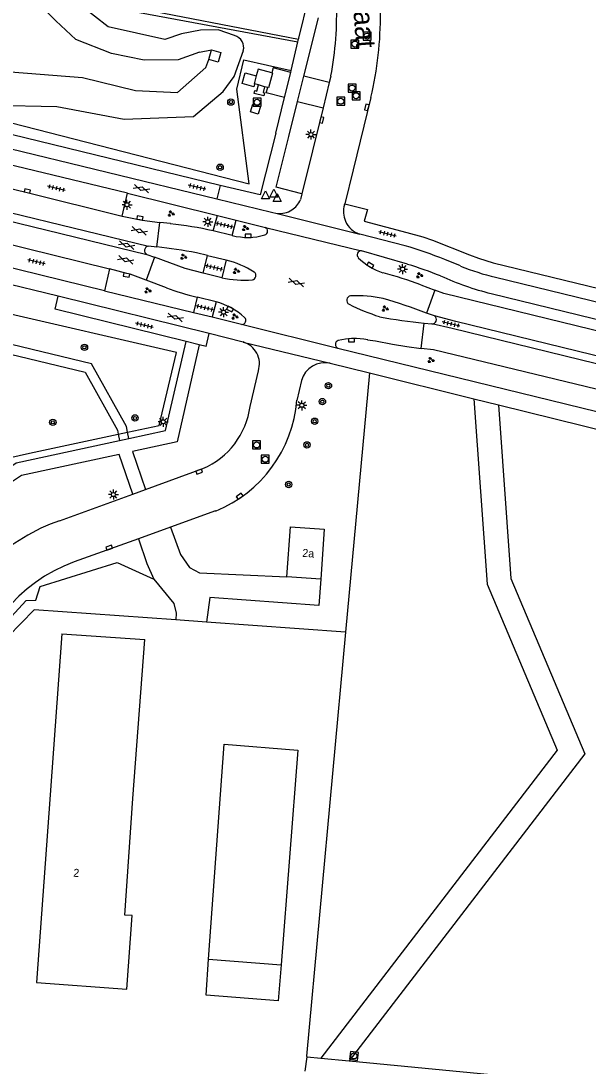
# Model space of a CAD drawing. Extents: x 125000 to 129004, y 397500 to 399008.
# Drawn here: x 127475.2 to 127546.1, y 397985 to 398115.7 of the extents above; entities that cross this region are included whole.
import ezdxf

# ---------------------------------------------------------------- set-up
doc = ezdxf.new("R2010")
doc.units = 0
for name, color, linetype in [('gg-afsc-damwand', 7, 'Continuous'), ('gg-afsc-faunaraster', 7, 'Continuous'), ('gg-afsc-hekwerk', 7, 'Continuous'), ('gg-afsc-lijn faunaraster', 7, 'Continuous'), ('gg-anno-huisnummerreeks BGT', 7, 'Continuous'), ('gg-anno-openbare ruimte label', 7, 'Continuous'), ('gg-bbg-bijgebouw', 7, 'Continuous'), ('gg-bbg-hoofdgebouw', 7, 'Continuous'), ('gg-bbg-open loods', 7, 'Continuous'), ('gg-knt-bovenkant onderkant talud', 7, 'Continuous'), ('gg-knt-verharding', 7, 'Continuous'), ('gg-knt-verharding nz', 7, 'Continuous'), ('gg-kntw-bovenkant insteek waterloop', 7, 'Continuous'), ('gg-kntw-waterlijn', 7, 'Continuous'), ('gg-kwrk-betonelement', 7, 'Continuous'), ('gg-kwrk-uitstroombak niveau min 01', 7, 'Continuous'), ('gt-grn-groengrens', 7, 'Continuous'), ('gt-symb-boom', 7, 'Continuous'), ('gt-symb-gesloten verharding', 7, 'Continuous'), ('gt-symb-groenvak', 7, 'Continuous'), ('gt-symb-kolk', 7, 'Continuous'), ('gt-symb-lichtmast', 7, 'Continuous'), ('gt-symb-rioolschacht', 7, 'Continuous'), ('gt-symb-tegel verharding', 7, 'Continuous'), ('gt-symb-waterafsluiter', 7, 'Continuous')]:
    doc.layers.add(name, color=color, linetype=linetype)

# ---------------------------------------------------------------- blocks, each defined once
blk = doc.blocks.new('gt0-GRVAK')
at = {"layer": 'gt-symb-groenvak'}
for p, q in [((-0.11, 0.19), (-0.23, 0.24)), ((-0.18, 0.15), (0.09, 0.15)), ((-0.09, 0.21), (-0.16, 0.32)), ((-0.05, 0.21), (-0.05, 0.39)), ((0, 0.21), (0.06, 0.32)), ((0.01, 0.19), (0.13, 0.24)), ((0.26, -0.05), (0.2, 0.06)), ((0.3, -0.05), (0.3, 0.13)), ((0.35, -0.05), (0.41, 0.06)), ((-0.24, -0.23), (-0.36, -0.18)), ((-0.32, -0.26), (-0.05, -0.26)), ((-0.23, -0.21), (-0.29, -0.09)), ((-0.18, -0.2), (-0.18, -0.02)), ((-0.14, -0.21), (-0.07, -0.09)), ((-0.12, -0.23), (0, -0.18)), ((0.24, -0.07), (0.12, -0.02)), ((0.17, -0.11), (0.44, -0.11)), ((0.37, -0.07), (0.49, -0.02))]:
    blk.add_line(p, q, dxfattribs=at)
blk = doc.blocks.new('gt0-TEG1')
at = {"layer": 'gt-symb-tegel verharding'}
for p, q in [((-1.12, 0), (1.12, 0)), ((-0.9, -0.25), (-0.9, 0.25)), ((-0.45, -0.25), (-0.45, 0.25)), ((0, -0.25), (0, 0.25)), ((0.45, -0.25), (0.45, 0.25)), ((0.9, -0.25), (0.9, 0.25))]:
    blk.add_line(p, q, dxfattribs=at)
blk = doc.blocks.new('gt0-RS')
at = {"layer": 'gt-symb-rioolschacht'}
blk.add_lwpolyline([(-0.5, -0.5), (0.5, -0.5), (0.5, 0.5), (-0.5, 0.5)], close=True, dxfattribs=at)
blk.add_circle((0, 0), 0.375, dxfattribs=at)
blk = doc.blocks.new('gt0-KOLK')
at = {"layer": 'gt-symb-kolk'}
blk.add_lwpolyline([(0, 0), (0.37, 0), (0.37, 0.4), (-0.38, 0.4), (-0.38, 0), (0, 0)], dxfattribs=at)
blk = doc.blocks.new('gt0-BOOM')
at = {"layer": 'gt-symb-boom'}
for radius in [0.4, 0.2]:
    blk.add_circle((0, 0), radius, dxfattribs=at)
blk = doc.blocks.new('gt0-WAFSL')
at = {"layer": 'gt-symb-waterafsluiter'}
for p, q in [((-0.5, -0.33), (0, 0.67)), ((0, 0.67), (0.5, -0.33)), ((0.5, -0.33), (-0.5, -0.33))]:
    blk.add_line(p, q, dxfattribs=at)
blk = doc.blocks.new('gt0-LMAST')
at = {"layer": 'gt-symb-lichtmast'}
for p, q in [((-0.18, 0.17), (-0.45, 0.44)), ((-0.01, 0.25), (-0.01, 0.62)), ((0.17, 0.17), (0.44, 0.44)), ((-0.26, 0), (-0.63, 0)), ((-0.18, -0.18), (-0.45, -0.45)), ((-0.01, -0.25), (-0.01, -0.63)), ((0.44, -0.45), (0.17, -0.18)), ((0.24, 0), (0.62, 0))]:
    blk.add_line(p, q, dxfattribs=at)
blk.add_circle((-0.01, 0), 0.25, dxfattribs=at)
blk = doc.blocks.new('gt0-GESVH1')
at = {"layer": 'gt-symb-gesloten verharding'}
for p, q in [((-0.99, -0.26), (0.01, 0.24)), ((0.01, -0.26), (-0.99, 0.24)), ((0.01, 0.24), (1.01, -0.26)), ((1.01, 0.24), (0.01, -0.26))]:
    blk.add_line(p, q, dxfattribs=at)

msp = doc.modelspace()

# ---------------------------------------------------------------- linework, layer by layer
at = {"layer": 'gg-afsc-damwand'}
msp.add_lwpolyline([(127472.49, 398038.98), (127472.57, 398039.68), (127475.84, 398043.22), (127477.06, 398043.27)], dxfattribs=at)
at = {"layer": 'gg-afsc-faunaraster'}
for points in [[(127407.37, 398171.22), (127400.55, 398143.7), (127488.01, 398122.06), (127487.01, 398117.81), (127509.89, 398113.4)], [(127363.53, 398128.08), (127443.05, 398108.74), (127453.9, 398106.22), (127462.54, 398104.77), (127468.15, 398103.94), (127474, 398102.95), (127503.74, 398095.29), (127502.18, 398107.14), (127503.06, 398110.82), (127508.97, 398109.46)], [(127488.53, 398064.27), (127492.49, 398065.12), (127494.63, 398074.22), (127472.21, 398079.38), (127467.38, 398081), (127455.77, 398084.99), (127423.28, 398093.14), (127384.53, 398102.66), (127345.26, 398112.27)], [(127396.02, 398077.78), (127415.34, 398076.77), (127467.17, 398074.24), (127470, 398074.03), (127471.07, 398073.7), (127472.12, 398072.98), (127472.02, 398071.8), (127468.12, 398057.05), (127471.76, 398059.86), (127473.67, 398061.08), (127476.27, 398061.66), (127487.36, 398064.02)]]:
    msp.add_lwpolyline(points, dxfattribs=at)
at = {"layer": 'gg-afsc-hekwerk'}
for p, q in [((127498.38, 398040.53), (127494.55, 398040.8)), ((127515.77, 398039.27), (127498.38, 398040.53))]:
    msp.add_line(p, q, dxfattribs=at)
for points in [[(127509.92, 398113.52), (127511.15, 398118.49), (127511.52, 398123.42), (127511.45, 398124.73), (127509.84, 398142.76)], [(127494.55, 398040.8), (127476.84, 398042.08), (127473.6, 398038.74), (127470.51, 397995.3)]]:
    msp.add_lwpolyline(points, dxfattribs=at)
at = {"layer": 'gg-afsc-lijn faunaraster'}
msp.add_line((127487.36, 398064.02), (127488.53, 398064.27), dxfattribs=at)
at = {"layer": 'gg-bbg-bijgebouw'}
msp.add_line((127498.66, 397998.4), (127507.71, 397997.7), dxfattribs=at)
msp.add_lwpolyline([(127507.71, 397997.7), (127507.37, 397993.2), (127498.33, 397993.9), (127498.66, 397998.4)], dxfattribs=at)
at = {"layer": 'gg-bbg-hoofdgebouw'}
for p, q in [((127512.67, 398045.9), (127508.43, 398046.21)), ((127480.31, 398039.08), (127490.68, 398038.38))]:
    msp.add_line(p, q, dxfattribs=at)
for points in [[(127508.43, 398046.21), (127508.88, 398052.44), (127513.12, 398052.14), (127512.67, 398045.9)], [(127480.31, 398039.08), (127478.84, 398018.96), (127477.12, 397995.49), (127488.42, 397994.67), (127489.08, 398003.85), (127488.18, 398003.92), (127489.2, 398018.47), (127490.68, 398038.38)]]:
    msp.add_lwpolyline(points, dxfattribs=at)
at = {"layer": 'gg-bbg-open loods'}
msp.add_lwpolyline([(127498.66, 397998.4), (127500.6, 398025.26), (127509.8, 398024.55), (127507.71, 397997.7)], dxfattribs=at)
at = {"layer": 'gg-knt-bovenkant onderkant talud'}
msp.add_lwpolyline([(127477.06, 398043.27), (127477.61, 398044.97), (127487.24, 398047.97), (127491.79, 398045.88)], dxfattribs=at)
at = {"layer": 'gg-knt-verharding'}
for p, q in [((127510.57, 398108.78), (127512.38, 398116.04)), ((127508.97, 398109.46), (127509.8, 398113.04)), ((127509.8, 398113.04), (127509.89, 398113.4)), ((127509.89, 398113.4), (127509.92, 398113.52)), ((127508.14, 398106.11), (127508.92, 398109.24)), ((127508.92, 398109.24), (127508.97, 398109.46)), ((127509.75, 398105.59), (127510.57, 398108.78)), ((127513.74, 398107.99), (127510.57, 398108.78)), ((127513.94, 398108.78), (127513.74, 398107.99)), ((127513.74, 398107.99), (127512.96, 398104.8)), ((127507.04, 398101.62), (127508.14, 398106.11)), ((127508.67, 398101.22), (127509.75, 398105.59)), ((127509.75, 398105.59), (127512.96, 398104.8)), ((127512.96, 398104.8), (127510.33, 398094.07)), ((127500.1, 398095.1), (127471.55, 398102.06)), ((127470.86, 398100.45), (127499.7, 398093.44)), ((127488.53, 398094.12), (127470.35, 398098.53)), ((127487.84, 398091.27), (127488.53, 398094.12)), ((127488.53, 398094.12), (127499.76, 398091.34)), ((127500.1, 398095.1), (127499.7, 398093.44)), ((127510.33, 398094.07), (127510.15, 398093.33)), ((127499.7, 398093.44), (127506.51, 398091.78)), ((127515.65, 398092.69), (127515.68, 398092.81)), ((127499.24, 398089.45), (127499.76, 398091.34)), ((127499.76, 398091.34), (127502.08, 398090.76)), ((127506.51, 398091.78), (127507.22, 398091.6)), ((127507.22, 398091.6), (127509.58, 398091.01)), ((127492.17, 398087.41), (127492.57, 398090.49)), ((127493.87, 398090.33), (127492.57, 398090.49)), ((127501.6, 398088.85), (127502.08, 398090.76)), ((127502.08, 398090.76), (127505.75, 398089.87)), ((127509.58, 398091.01), (127514.91, 398089.68)), ((127468.06, 398089.15), (127486.27, 398084.69)), ((127501.6, 398088.85), (127499.24, 398089.45)), ((127514.91, 398089.68), (127517.55, 398089.02)), ((127523.22, 398087.57), (127517.55, 398089.02)), ((127492.17, 398087.41), (127491.13, 398087.52)), ((127485.62, 398081.92), (127467.46, 398086.4)), ((127491.88, 398086.13), (127490.85, 398083.28)), ((127490.93, 398086.48), (127491.88, 398086.13)), ((127498.51, 398086.35), (127497.12, 398086.69)), ((127497.96, 398084.13), (127498.51, 398086.35)), ((127498.51, 398086.35), (127500.86, 398085.79)), ((127523.53, 398085.25), (127517.75, 398086.93)), ((127500.86, 398085.79), (127500.31, 398083.58)), ((127530.16, 398085.04), (127528.17, 398085.84)), ((127479.84, 398081.27), (127467.36, 398084.29)), ((127486.27, 398084.69), (127485.62, 398081.92)), ((127500.31, 398083.58), (127497.96, 398084.13)), ((127493.39, 398082.31), (127490.85, 398083.28)), ((127525.2, 398082.67), (127526.95, 398082.02)), ((127498.74, 398076.59), (127479.84, 398081.27)), ((127485.62, 398081.92), (127496.75, 398079.22)), ((127497.21, 398081.13), (127496.75, 398079.22)), ((127499.58, 398080.57), (127497.21, 398081.13)), ((127526.95, 398082.02), (127525.91, 398079.16)), ((127499.58, 398080.57), (127499.11, 398078.67)), ((127496.75, 398079.22), (127499.11, 398078.67)), ((127499.11, 398078.67), (127502.78, 398077.75)), ((127526.88, 398078.79), (127525.91, 398079.16)), ((127525.21, 398074.74), (127525.62, 398077.88)), ((127525.62, 398077.88), (127526.55, 398077.79)), ((127498.34, 398074.97), (127498.74, 398076.59)), ((127502.98, 398075.54), (127498.74, 398076.59)), ((127497.47, 398075.19), (127495.83, 398075.59)), ((127498.34, 398074.97), (127497.47, 398075.19)), ((127502.98, 398075.54), (127513.87, 398072.88)), ((127514.82, 398074.75), (127576.22, 398059.76)), ((127503.83, 398067.49), (127504.88, 398071.94)), ((127513.87, 398072.88), (127518.76, 398071.67)), ((127510.25, 398070.72), (127509.68, 398068.25)), ((127518.76, 398071.67), (127531.82, 398068.45)), ((127531.82, 398068.45), (127534.88, 398067.7)), ((127534.88, 398067.7), (127576.43, 398057.45)), ((127487.36, 398064.02), (127487.53, 398063.24)), ((127488.7, 398063.49), (127488.53, 398064.27)), ((127487.53, 398063.24), (127488.7, 398063.49)), ((127490.77, 398057.11), (127497.94, 398059.72)), ((127480.01, 398053.2), (127489.17, 398056.53)), ((127489.17, 398056.53), (127490.77, 398057.11)), ((127499.53, 398054.42), (127493.9, 398052.39)), ((127493.9, 398052.39), (127489.87, 398050.94)), ((127489.87, 398050.94), (127481.85, 398048.06))]:
    msp.add_line(p, q, dxfattribs=at)
for points in [[(127357.03, 398120.3), (127437.68, 398100.52), (127491.13, 398087.52)], [(127356.74, 398119.27), (127437.3, 398099.57), (127490.93, 398086.48)], [(127508.92, 398109.24), (127506.73, 398109.8), (127506.55, 398109.17)], [(127504.41, 398107.8), (127504.31, 398107.42), (127502.85, 398107.85), (127503.21, 398109.18), (127504.61, 398108.8)], [(127505.66, 398107.45), (127505.47, 398106.71), (127505.65, 398106.66), (127505.57, 398106.32), (127504.36, 398106.6), (127504.44, 398106.96), (127504.69, 398106.9), (127504.88, 398107.67)], [(127508.14, 398106.11), (127505.87, 398106.67), (127506.05, 398107.34)], [(127518.95, 398106.1), (127516.74, 398097.06), (127515.68, 398092.81)], [(127503.89, 398104.3), (127504.17, 398105.28), (127505.13, 398105), (127504.86, 398104.02), (127503.89, 398104.3)], [(127507.04, 398101.62), (127505.09, 398093.94), (127500.1, 398095.1)], [(127510.33, 398094.07), (127507.11, 398094.9), (127508.67, 398101.22)], [(127469.6, 398095.77), (127475.95, 398094.21), (127487.84, 398091.27)], [(127515.68, 398092.81), (127518.5, 398092.11), (127518.12, 398090.65), (127523.45, 398089.23)], [(127487.84, 398091.27), (127490.36, 398090.78), (127492.57, 398090.49)], [(127523.45, 398089.23), (127525.42, 398088.68), (127526.63, 398088.26), (127531.26, 398086.44), (127532.41, 398086.02), (127534.23, 398085.44), (127621.55, 398064.22), (127624.65, 398063.56), (127636.91, 398061.4)], [(127497.96, 398084.13), (127495.71, 398084.74), (127491.88, 398086.13)], [(127488.53, 398064.27), (127488.38, 398064.96), (127484, 398072.8), (127457.77, 398079.14), (127445, 398083.94), (127420.88, 398084.88)], [(127420.79, 398083.67), (127444.78, 398082.78), (127457.44, 398077.99), (127483.22, 398071.77), (127487.25, 398064.51), (127487.36, 398064.02)], [(127490.85, 398083.28), (127488.83, 398084.01), (127488.43, 398084.1), (127486.27, 398084.69)], [(127534.53, 398083.63), (127621.01, 398062.56), (127623.06, 398062.11), (127625.14, 398061.72), (127647.43, 398057.83)], [(127495.83, 398075.59), (127479.45, 398079.65), (127479.84, 398081.27)], [(127631.44, 398056.35), (127528.07, 398081.6), (127526.95, 398082.02)], [(127533.98, 398081.59), (127619.95, 398060.61), (127623.47, 398059.92), (127626.99, 398059.26), (127645.09, 398056.03), (127647.2, 398055.73)], [(127644.82, 398049.96), (127643.43, 398050.28), (127529.55, 398078.12), (127526.88, 398078.79)], [(127644.51, 398049.01), (127643.18, 398049.32), (127529.1, 398077.23), (127526.55, 398077.79)], [(127518.54, 398075.83), (127519.54, 398075.7), (127521.65, 398075.28), (127523.43, 398074.99), (127525.21, 398074.74)], [(127488.7, 398063.49), (127493.28, 398064.48), (127495.83, 398075.59)], [(127497.47, 398075.19), (127494.72, 398063.07), (127489.12, 398061.86), (127490.77, 398057.11)], [(127587.77, 398059.82), (127526.76, 398074.57), (127525.21, 398074.74)], [(127466.75, 398055.23), (127474.61, 398060.46), (127487.53, 398063.24)], [(127489.17, 398056.53), (127487.47, 398061.5), (127475.25, 398058.85), (127466.09, 398052.76)], [(127493.9, 398052.39), (127495.13, 398049), (127496.27, 398047.37), (127497.53, 398046.68), (127508.43, 398046.21)], [(127489.87, 398050.94), (127490.95, 398047.87), (127491.79, 398045.88)], [(127491.79, 398045.88), (127494.29, 398042.86), (127494.61, 398041.67), (127494.55, 398040.8)], [(127512.67, 398045.9), (127512.43, 398042.61), (127498.8, 398043.61), (127498.38, 398040.53)]]:
    msp.add_lwpolyline(points, dxfattribs=at)
for centre, radius, start, end in [((127472.43, 398116.59), 42.24, 349.3501, 2.1053), ((127475.93, 398116.31), 44.21, 346.6431, 0.5309), ((127507.46, 398094.55), 2.96, 302.4553, 335.5756), ((127518.51, 398091.84), 2.99, 163.4049, 203.4399), ((127507.46, 398094.55), 2.96, 265.35, 302.4419), ((127487.59, 398035.46), 55.22, 77.8206, 83.4727), ((127518.5, 398091.84), 2.98, 203.5009, 251.3966), ((127503.53, 398096.34), 7.73, 255.5677, 286.2528), ((127505.51, 398089.41), 0.52, 290.3387, 62.9142), ((127491.2, 398086.97), 0.558, 97.803, 240.6385), ((127511.18, 398045.04), 44.2, 67.3911, 74.1907), ((127484.17, 398015.17), 72.69, 79.7371, 83.6786), ((127517.71, 398086.44), 0.488, 85.5118, 226.538), ((127497.06, 398072.02), 14.28, 59.2189, 74.5809), ((127522.7, 398091.3), 7.46, 224.4354, 252.5012), ((127510.2, 398040.77), 46.43, 67.9127, 73.3119), ((127542.21, 398115.07), 32.37, 248.1439, 256.2735), ((127503.3, 398098.02), 14.75, 258.3236, 273.2102), ((127503.99, 398083.86), 0.575, 282.8396, 48.9525), ((127506.32, 398032.08), 54, 69.5298, 74.8215), ((127543.21, 398118.08), 37.64, 245.6007, 255.8087), ((127505.55, 398114.8), 34.69, 249.4676, 256.0872), ((127516.48, 398080.75), 0.554, 96.9091, 241.5782), ((127517.3, 398066.89), 14.43, 77.1979, 93.4866), ((127498.8, 398006.77), 77.3, 69.466, 73.7022), ((127497.35, 398072.29), 8.57, 47.4668, 74.8869), ((127527.74, 398102.93), 25.42, 243.0693, 252.3328), ((127502.83, 398078.23), 0.489, 264.6266, 50.0393), ((127532.56, 398144.65), 67.13, 259.2332, 264.0657), ((127526.6, 398078.33), 0.54, 265.2543, 58.4624), ((127515.04, 398075.24), 0.532, 110.7897, 246.4188), ((127516.93, 398066.55), 9.42, 80.1454, 102.7692), ((127502.15, 398072.81), 2.86, 342.3266, 73.2559), ((127513.19, 398069.9), 3.05, 77.2068, 164.5295), ((127493.4, 398069.56), 16.34, 292.0454, 355.4246), ((127494.05, 398068.79), 9.87, 293.2008, 352.4179), ((127488.07, 398030.24), 24.34, 109.3413, 132.8713), ((127488.62, 398029.43), 19.82, 109.9728, 172.8081)]:
    msp.add_arc(centre, radius, start, end, dxfattribs=at)
at = {"layer": 'gg-knt-verharding nz'}
for p, q in [((127505.75, 398089.87), (127517.75, 398086.93)), ((127502.78, 398077.75), (127514.82, 398074.75))]:
    msp.add_line(p, q, dxfattribs=at)
at = {"layer": 'gg-kntw-bovenkant insteek waterloop'}
for points in [[(127501.89, 398113.85), (127499.83, 398114.56), (127497.66, 398114.52), (127495.25, 398114.04), (127493.19, 398113.36), (127486.09, 398114.94), (127480.95, 398118.97), (127475.83, 398122.37), (127466.25, 398124.78), (127455.16, 398126.27), (127447.53, 398127.98), (127435.94, 398132.05), (127423.25, 398135.82), (127416.55, 398137.04), (127410.25, 398137.33), (127406.55, 398138.53), (127400.71, 398141.41)], [(127377.69, 398128.13), (127391.67, 398125.2), (127398.8, 398124.27), (127420.84, 398118.59), (127452.96, 398109.71), (127471.74, 398105.14), (127479.68, 398104.98), (127488.1, 398103.39), (127496.77, 398103.73), (127500.49, 398106.83), (127501.86, 398108.72), (127503, 398111.96)]]:
    msp.add_lwpolyline(points, dxfattribs=at)
for centre, radius, start, end in [((127501.49, 398112.34), 1.56, 29.1995, 75.2232), ((127501.47, 398112.33), 1.57, 346.1459, 29.0303)]:
    msp.add_arc(centre, radius, start, end, dxfattribs=at)
at = {"layer": 'gg-kntw-waterlijn'}
for p, q in [((127497.5, 398111.76), (127499.03, 398112.05)), ((127498.29, 398109.86), (127498.68, 398110.84)), ((127482.88, 398108.6), (127489.51, 398106.99))]:
    msp.add_line(p, q, dxfattribs=at)
for points in [[(127281.22, 398157.44), (127293.62, 398155.38), (127319.32, 398148.14), (127339.03, 398143.67), (127358.11, 398138.02), (127379.66, 398132.36), (127396.25, 398129.02), (127413.48, 398124.99), (127436.58, 398118.64), (127459.39, 398113.11), (127473.9, 398109.32), (127482.88, 398108.6)], [(127497.5, 398111.76), (127494.86, 398110.8), (127490.6, 398110.75), (127486.52, 398111.58), (127482.04, 398113.36), (127479.55, 398115.67), (127477.05, 398118.12)], [(127489.51, 398106.99), (127494.76, 398106.71), (127498.29, 398109.86)]]:
    msp.add_lwpolyline(points, dxfattribs=at)
at = {"layer": 'gg-kwrk-betonelement'}
for p, q in [((127504.88, 398107.67), (127504.41, 398107.8)), ((127505.66, 398107.45), (127504.88, 398107.67)), ((127506.05, 398107.34), (127505.66, 398107.45))]:
    msp.add_line(p, q, dxfattribs=at)
for points in [[(127506.55, 398109.17), (127504.84, 398109.64), (127504.61, 398108.8)], [(127504.61, 398108.8), (127504.33, 398107.82), (127504.41, 398107.8)], [(127506.55, 398109.17), (127506.65, 398109.14), (127506.14, 398107.32), (127506.05, 398107.34)]]:
    msp.add_lwpolyline(points, dxfattribs=at)
at = {"layer": 'gg-kwrk-uitstroombak niveau min 01'}
msp.add_line((127498.68, 398110.84), (127499.03, 398112.05), dxfattribs=at)
msp.add_lwpolyline([(127499.03, 398112.05), (127500.2, 398111.7), (127499.86, 398110.5), (127498.68, 398110.84)], dxfattribs=at)
at = {"layer": 'gt-grn-groengrens'}
for p, q in [((127518.76, 398071.67), (127515.77, 398039.27)), ((127510.72, 397984.4), (127510.96, 397986.2)), ((127510.96, 397986.2), (127512.7, 397986.03)), ((127512.7, 397986.03), (127516.22, 397985.69)), ((127516.22, 397985.69), (127626.56, 397975.03))]:
    msp.add_line(p, q, dxfattribs=at)
for points in [[(127407.37, 398171.22), (127406.92, 398171.13), (127400.11, 398143.42), (127487.47, 398121.76), (127486.64, 398117.36), (127509.8, 398113.04)], [(127531.82, 398068.45), (127533.5, 398045.27), (127542.24, 398024.51), (127512.7, 397986.03)], [(127534.88, 398067.7), (127536.46, 398045.98), (127545.68, 398024.06), (127516.22, 397985.69)], [(127515.77, 398039.27), (127510.88, 397986.3), (127510.96, 397986.2)]]:
    msp.add_lwpolyline(points, dxfattribs=at)

# ---------------------------------------------------------------- block references
at = {"layer": 'gt-symb-boom'}
for p in [(127501.44, 398105.52), (127500.09, 398097.38), (127483.13, 398074.88), (127513.63, 398070.08), (127512.88, 398068.09), (127479.18, 398065.5), (127489.45, 398066.05), (127511.92, 398065.64), (127510.95, 398062.68), (127508.67, 398057.73)]:
    msp.add_blockref('gt0-BOOM', p, dxfattribs=at)
at = {"layer": 'gt-symb-gesloten verharding'}
for p, rotation in [((127490.25, 398094.72), -17.330108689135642), ((127489.98, 398089.44), -17.330108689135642), ((127488.4, 398087.66), -17.330108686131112), ((127488.29, 398085.82), -17.330108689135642), ((127509.62, 398082.98), -17.330108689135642), ((127494.48, 398078.63), -17.3301086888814)]:
    msp.add_blockref('gt0-GESVH1', p, dxfattribs=dict(at, rotation=rotation))
at = {"layer": 'gt-symb-groenvak'}
for p in [(127493.94, 398091.58), (127503.22, 398089.76), (127495.5, 398086.18), (127502.09, 398084.42), (127525.01, 398083.88), (127491.03, 398081.98), (127520.7, 398079.71), (127501.91, 398078.71), (127526.42, 398073.27)]:
    msp.add_blockref('gt0-GRVAK', p, dxfattribs=at)
at = {"layer": 'gt-symb-kolk'}
for p, rotation in [((127518.63, 398104.83), 76.28864115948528), ((127512.6, 398103.33), -103.77006289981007), ((127475.95, 398094.21), -13.7779004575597), ((127490.04, 398090.84), -10.377745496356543), ((127503.59, 398088.61), 0.4519010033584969), ((127518.77, 398084.96), -31.758173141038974), ((127488.43, 398084.1), 168.6774068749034), ((127501.42, 398079.84), 151.63365217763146), ((127516.5, 398075.96), -177.40073554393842), ((127497.39, 398059.52), -160.02103000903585), ((127502.66, 398056.1), 35.12490465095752), ((127486.29, 398049.66), 19.764558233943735)]:
    msp.add_blockref('gt0-KOLK', p, dxfattribs=dict(at, rotation=rotation))
at = {"layer": 'gt-symb-lichtmast'}
for p in [(127511.46, 398101.47), (127488.46, 398092.7), (127498.55, 398090.56), (127522.92, 398084.66), (127500.53, 398079.27), (127510.32, 398067.63), (127492.99, 398065.57), (127486.76, 398056.48)]:
    msp.add_blockref('gt0-LMAST', p, dxfattribs=at)
at = {"layer": 'gt-symb-rioolschacht'}
for p in [(127518.46, 398113.77), (127516.94, 398112.78), (127516.59, 398107.27), (127504.72, 398105.5), (127515.17, 398105.63), (127517.1, 398106.32), (127504.66, 398062.68), (127505.74, 398060.88)]:
    msp.add_blockref('gt0-RS', p, dxfattribs=at)
at = {"layer": 'gt-symb-rioolschacht', "rotation": -7.757425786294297}
msp.add_blockref('gt0-RS', (127516.83, 397986.32), dxfattribs=at)
at = {"layer": 'gt-symb-tegel verharding'}
for p, rotation in [((127497.2, 398094.88), 166.70041567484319), ((127479.61, 398094.74), 166.70041567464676), ((127500.62, 398090.14), 166.70041567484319), ((127521.01, 398089.04), 166.70041567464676), ((127477.13, 398085.55), 166.70041567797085), ((127499.32, 398084.84), 166.70041567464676), ((127498.15, 398079.81), 166.70041567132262), ((127528.96, 398077.79), 166.70041567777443), ((127490.62, 398077.62), 166.70041567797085)]:
    msp.add_blockref('gt0-TEG1', p, dxfattribs=dict(at, rotation=rotation))
at = {"layer": 'gt-symb-waterafsluiter'}
for p in [(127505.76, 398093.76), (127506.82, 398093.97), (127507.21, 398093.42)]:
    msp.add_blockref('gt0-WAFSL', p, dxfattribs=at)

# ---------------------------------------------------------------- texts
at = {"layer": 'gg-anno-huisnummerreeks BGT'}
for s, p in [('2a', (127510.34, 398048.7)), ('2', (127481.71, 398008.72))]:
    msp.add_text(s, height=1, rotation=355.8, dxfattribs=at).set_placement(p)
at = {"layer": 'gg-anno-openbare ruimte label'}
msp.add_text('Zevenbergenstraat', height=2.5, rotation=274.5, dxfattribs=at).set_placement((127514.92, 398140.18))

doc.saveas('drawing.dxf')
